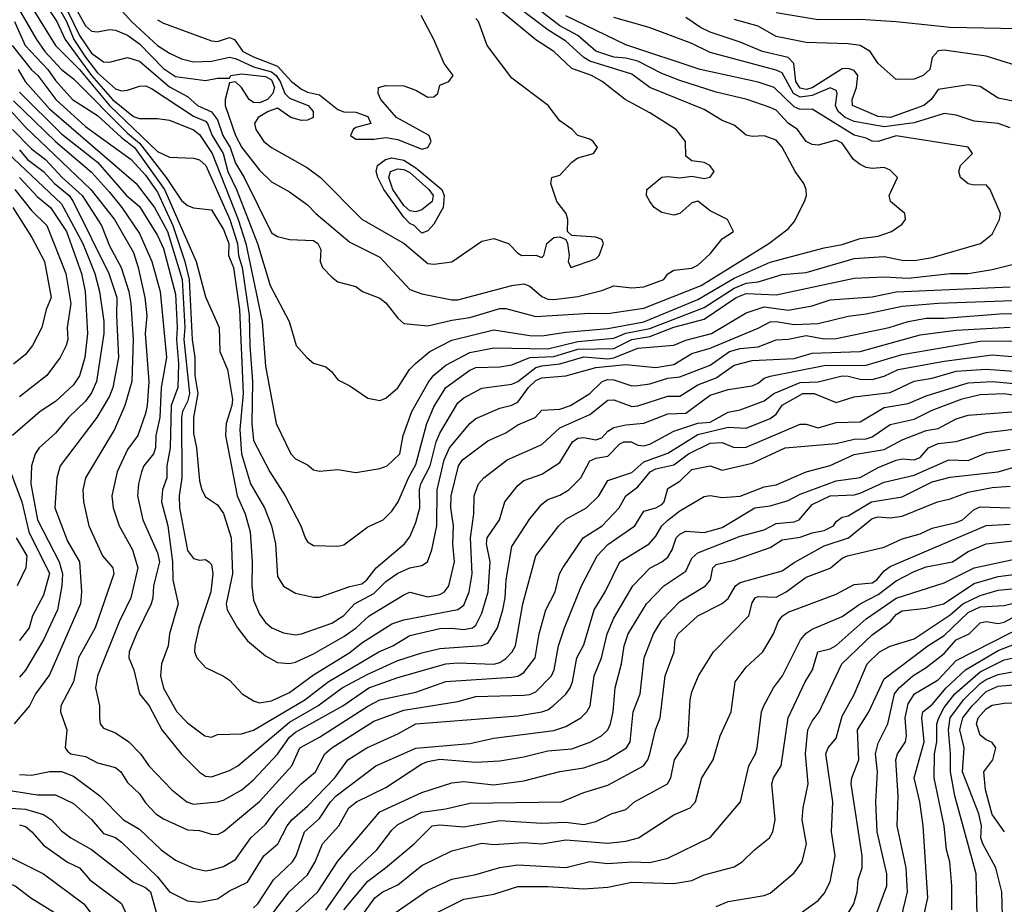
# Model space of a CAD drawing. Header units: metres. Extents: x -51132 to -49532, y -231222 to -229437.
# Tile 475 of 656: x -49886 to -49804, y -230591 to -230517. Entities that reach past the tile are written whole.
import ezdxf

# ---------------------------------------------------------------- set-up
doc = ezdxf.new("R2010")
doc.units = ezdxf.units.M
for name, color, linetype in [('CONTOUR_HALF', 8, 'Continuous'), ('CONTOUR_INDEX', 1, 'Continuous'), ('CONTOUR_INTER', 3, 'Continuous')]:
    doc.layers.add(name, color=color, linetype=linetype)

msp = doc.modelspace()

# ---------------------------------------------------------------- linework, layer by layer
at = {"layer": 'CONTOUR_HALF'}
for points, elevation in [([(-49887.542, -230513.759), (-49884.654, -230518.759), (-49883.957, -230519.759), (-49882.574, -230521.259), (-49881.58, -230522.051), (-49877.08, -230526.555), (-49876.08, -230527.412), (-49873.864, -230530.259), (-49872.58, -230532.184), (-49872.08, -230532.591), (-49871.58, -230532.782), (-49870.08, -230532.943), (-49869.08, -230534.59), (-49868.636, -230535.759), (-49868.664, -230536.759), (-49868.243, -230537.759), (-49867.763, -230541.259), (-49867.462, -230548.259), (-49867.727, -230551.259), (-49867.589, -230553.259), (-49866.835, -230555.759), (-49865.669, -230557.759), (-49865.079, -230559.259), (-49864.768, -230560.759), (-49864.58, -230563.477), (-49864.08, -230564.304), (-49863.08, -230564.87), (-49861.58, -230565.206), (-49861.08, -230565.209), (-49858.58, -230564.315), (-49857.58, -230564.098), (-49857.156, -230563.759), (-49856.369, -230562.759), (-49854.008, -230560.759), (-49853.58, -230560.197), (-49853.08, -230558.995), (-49852.747, -230557.759), (-49852.761, -230556.259), (-49852.654, -230555.759), (-49851.878, -230554.259), (-49851.377, -230552.259), (-49851.08, -230551.557), (-49849.58, -230549.027), (-49849.08, -230548.622), (-49847.58, -230547.816), (-49845.08, -230547.474), (-49844.58, -230547.251), (-49843.08, -230546.086), (-49842.58, -230545.955), (-49841.08, -230545.768), (-49839.08, -230545.207), (-49837.08, -230545.361), (-49836.58, -230545.274), (-49834.58, -230544.481), (-49831.58, -230544.227), (-49830.58, -230543.816), (-49828.466, -230543.259), (-49825.58, -230541.536), (-49824.08, -230541.027), (-49822.08, -230541.312), (-49820.08, -230540.949), (-49818.58, -230540.435), (-49815.08, -230540.206), (-49813.08, -230539.784), (-49803.58, -230539.37)], 65.5), ([(-49882.593, -230515.259), (-49881.08, -230518.437), (-49880.08, -230519.911), (-49879.08, -230520.627), (-49878.58, -230520.643), (-49877.08, -230520.254), (-49876.08, -230520.567), (-49873.58, -230522.717), (-49872.08, -230523.527), (-49871.243, -230524.259), (-49870.08, -230524.792), (-49869.58, -230525.449), (-49869.147, -230526.759), (-49868.534, -230527.759), (-49868.08, -230529.056), (-49867.353, -230530.259), (-49865.08, -230534.863), (-49864.58, -230535.18), (-49863.58, -230535.419), (-49861.58, -230535.5), (-49861.22, -230535.759), (-49860.97, -230536.259), (-49861.026, -230537.259), (-49860.838, -230537.759), (-49860.08, -230538.557), (-49859.58, -230538.952), (-49858.08, -230539.348), (-49857.513, -230539.759), (-49856.08, -230540.301), (-49855.58, -230540.704), (-49854.58, -230541.976), (-49854.08, -230542.419), (-49852.08, -230542.626), (-49850.08, -230542.135), (-49848.58, -230541.913), (-49846.08, -230541.167), (-49845.58, -230541.182), (-49843.08, -230541.837), (-49838.58, -230541.564), (-49837.08, -230541.581), (-49834.08, -230541.135), (-49829.321, -230539.259), (-49823.669, -230535.759), (-49822.08, -230534.547), (-49821.58, -230533.956), (-49820.723, -230532.259), (-49820.56, -230531.759), (-49820.562, -230531.259), (-49820.756, -230530.759), (-49821.49, -230529.759), (-49822.58, -230527.735), (-49823.08, -230527.148), (-49824.08, -230526.789), (-49825.08, -230526.842), (-49825.58, -230526.731), (-49826.58, -230525.907), (-49827.58, -230525.515), (-49829.08, -230524.584), (-49833.604, -230522.759), (-49835.08, -230521.667), (-49838.58, -230520.559), (-49839.083, -230520.259), (-49840.58, -230518.9), (-49842.08, -230517.954), (-49844.58, -230516.087)], 63.5), ([(-49879.08, -230514.669), (-49876.735, -230517.259), (-49874.58, -230519.275), (-49873.58, -230519.907), (-49872.58, -230520.378), (-49871.58, -230520.638), (-49870.08, -230520.577), (-49868.58, -230520.237), (-49868.08, -230520.35), (-49866.58, -230521.04), (-49865.08, -230521.463), (-49864.708, -230521.759), (-49864.358, -230522.259), (-49863.984, -230523.259), (-49863.58, -230523.656), (-49862.04, -230524.259), (-49861.624, -230524.759), (-49861.617, -230525.259), (-49862.08, -230525.485), (-49862.58, -230525.525), (-49863.489, -230525.259), (-49864.58, -230524.496), (-49865.364, -230524.759), (-49866.206, -230525.259), (-49866.505, -230525.759), (-49866.382, -230526.259), (-49865.725, -230527.259), (-49865.08, -230527.767), (-49862.08, -230529.445), (-49861.022, -230530.259), (-49857.58, -230533.718), (-49854.049, -230535.759), (-49852.08, -230537.419), (-49851.58, -230537.465), (-49850.08, -230537.28), (-49847.58, -230535.558), (-49846.58, -230535.327), (-49845.352, -230535.759), (-49844.58, -230536.57), (-49844.235, -230536.759), (-49843.08, -230536.721), (-49842.58, -230536.923), (-49842.425, -230536.759), (-49842.175, -230535.759), (-49841.58, -230535.259), (-49841.08, -230535.188), (-49840.58, -230535.436), (-49840.459, -230535.759), (-49840.305, -230536.759), (-49840.4, -230537.259), (-49840.17, -230537.759), (-49838.08, -230537.027), (-49837.813, -230536.759), (-49837.435, -230535.759), (-49837.58, -230535.409), (-49838.08, -230535.228), (-49840.08, -230535.089), (-49840.435, -230534.759), (-49840.422, -230533.759), (-49840.547, -230533.259), (-49841.34, -230532.259), (-49841.829, -230530.759), (-49841.739, -230530.259), (-49841.08, -230530.054), (-49840.08, -230528.98), (-49839.58, -230528.62), (-49838.267, -230528.259), (-49837.957, -230527.759), (-49838.295, -230527.259), (-49838.58, -230527.069), (-49839.58, -230526.757), (-49840.052, -230526.259), (-49841.08, -230525.538), (-49842.052, -230524.259), (-49845.08, -230521.986), (-49847.137, -230519.259), (-49847.859, -230517.259), (-49848.08, -230517.017)], 62.5), ([(-49883.95, -230515.759), (-49882.966, -230517.259), (-49882.278, -230518.759), (-49880.074, -230521.759), (-49878.331, -230523.759), (-49876.58, -230525.171), (-49876.08, -230525.352), (-49874.58, -230525.337), (-49873.58, -230525.475), (-49871.58, -230526.291), (-49871.08, -230526.668), (-49870.024, -230528.259), (-49867.854, -230533.759), (-49867.222, -230535.759), (-49865.867, -230542.259), (-49865.58, -230545.984), (-49864.7, -230550.759), (-49863.483, -230553.259), (-49863.08, -230553.685), (-49862.08, -230554.191), (-49861.58, -230554.594), (-49861.08, -230554.706), (-49859.58, -230554.563), (-49858.08, -230554.824), (-49856.08, -230554.503), (-49855.456, -230554.259), (-49854.392, -230553.259), (-49854.121, -230551.759), (-49853.398, -230549.759), (-49852.002, -230547.259), (-49851.58, -230546.725), (-49850.58, -230545.89), (-49848.58, -230544.82), (-49846.58, -230544.446), (-49842.08, -230544.534), (-49839.58, -230543.913), (-49836.58, -230543.653), (-49835.58, -230543.211), (-49833.58, -230542.826), (-49829.08, -230541.092), (-49826.58, -230539.468), (-49825.58, -230539.066), (-49824.58, -230538.952), (-49822.58, -230538.347), (-49820.58, -230538.172), (-49816.58, -230536.995), (-49814.08, -230536.838), (-49812.58, -230537.133), (-49811.58, -230537.179), (-49810.08, -230536.935), (-49806.062, -230535.759), (-49805.08, -230534.967), (-49804.48, -230533.759), (-49804.395, -230533.259), (-49805.261, -230531.259), (-49805.58, -230530.872), (-49806.58, -230530.899), (-49807.08, -230530.773), (-49807.733, -230530.259), (-49807.851, -230529.759), (-49807.73, -230529.259), (-49806.727, -230528.259), (-49807.08, -230527.729), (-49813.08, -230526.794), (-49814.58, -230527.265), (-49815.08, -230527.247), (-49815.58, -230526.988), (-49816.58, -230526.737), (-49820.08, -230524.556), (-49821.08, -230524.589), (-49821.58, -230524.363), (-49823.225, -230522.759), (-49824.58, -230522.319), (-49829.413, -230521.259), (-49835.58, -230519.205), (-49840.58, -230516.782)], 64.5), ([(-49803.08, -230523.95), (-49804.58, -230523.656), (-49806.08, -230522.687), (-49807.08, -230522.548), (-49809.58, -230522.933), (-49810.162, -230523.759), (-49810.779, -230524.259), (-49813.549, -230525.259), (-49814.58, -230525.177), (-49816.718, -230524.259), (-49816.743, -230523.759), (-49816.371, -230522.759), (-49816.283, -230521.759), (-49816.58, -230521.351), (-49817.08, -230521.174), (-49817.58, -230521.222), (-49820.08, -230522.787), (-49820.58, -230522.922), (-49821.08, -230522.812), (-49821.423, -230522.259), (-49821.604, -230520.759), (-49822.08, -230520.267), (-49824.212, -230519.759), (-49826.08, -230518.982), (-49828.58, -230518.143), (-49829.367, -230517.759), (-49830.58, -230516.926)], 65.5), ([(-49801.58, -230517.899), (-49808.58, -230517.78), (-49813.08, -230517.283), (-49816.08, -230517.104), (-49819.58, -230517.142), (-49823.08, -230516.532)], 66.5), ([(-49886.681, -230519.259), (-49885.08, -230521.298), (-49884.551, -230521.759), (-49883.054, -230523.759), (-49880.58, -230526.004), (-49876.763, -230528.759), (-49875.58, -230530.065), (-49874.58, -230531.482), (-49873.31, -230534.259), (-49872.299, -230537.259), (-49871.943, -230538.759), (-49871.696, -230543.759), (-49871.473, -230545.259), (-49871.471, -230546.759), (-49871.23, -230548.259), (-49871.581, -230550.259), (-49871.58, -230551.57), (-49871.345, -230552.759), (-49871.08, -230555.524), (-49870.881, -230556.259), (-49870.58, -230556.84), (-49869.58, -230557.51), (-49869.08, -230558.246), (-49868.447, -230560.259), (-49868.346, -230563.259), (-49868.87, -230565.759), (-49868.794, -230566.259), (-49867.927, -230567.759), (-49867.08, -230568.84), (-49865.58, -230570.096), (-49864.58, -230570.638), (-49863.58, -230570.725), (-49863.08, -230570.631), (-49861.58, -230569.923), (-49859.08, -230568.482), (-49858.045, -230567.759), (-49856.963, -230566.759), (-49854.08, -230565.008), (-49853.58, -230564.803), (-49852.08, -230565.177), (-49851.08, -230564.975), (-49850.698, -230564.759), (-49850.338, -230564.259), (-49849.864, -230562.259), (-49850.002, -230560.759), (-49849.928, -230559.259), (-49850.165, -230557.759), (-49850.127, -230556.759), (-49849.534, -230554.259), (-49849.191, -230553.759), (-49847.08, -230552.183), (-49845.58, -230551.525), (-49844.58, -230550.847), (-49843.149, -230550.259), (-49842.58, -230549.639), (-49841.08, -230549.556), (-49840.206, -230549.259), (-49838.579, -230548.259), (-49837.553, -230547.259), (-49837.08, -230547.089), (-49836.58, -230547.101), (-49835.08, -230547.616), (-49834.58, -230547.593), (-49833.58, -230547.438), (-49832.08, -230546.984), (-49831.08, -230546.865), (-49828.58, -230545.878), (-49826.966, -230544.759), (-49826.08, -230544.512), (-49824.58, -230544.348), (-49823.08, -230543.767), (-49822.08, -230543.732), (-49820.58, -230543.426), (-49819.08, -230543.698), (-49818.08, -230543.673), (-49813.663, -230542.759), (-49812.08, -230542.247), (-49810.58, -230541.965), (-49809.08, -230541.987), (-49804.08, -230541.589), (-49802.08, -230541.614)], 66.5), ([(-49886.08, -230523.142), (-49882.58, -230526.614), (-49879.58, -230528.994), (-49877.152, -230531.759), (-49876.08, -230532.682), (-49874.58, -230535.096), (-49874.08, -230536.179), (-49873.08, -230539.973), (-49872.938, -230542.759), (-49873.012, -230543.759), (-49872.84, -230545.759), (-49872.895, -230547.759), (-49873.433, -230549.259), (-49873.527, -230552.759), (-49873.796, -230554.259), (-49873.812, -230555.259), (-49874.154, -230556.259), (-49874.235, -230557.259), (-49873.718, -230559.259), (-49873.331, -230562.259), (-49873.304, -230563.759), (-49872.862, -230565.759), (-49873.57, -230568.259), (-49873.707, -230569.259), (-49874.243, -230570.759), (-49874.331, -230571.759), (-49874.08, -230572.78), (-49872.975, -230574.759), (-49872.08, -230575.662), (-49870.636, -230576.759), (-49870.08, -230576.873), (-49869.58, -230576.638), (-49867.58, -230576.58), (-49866.58, -230576.274), (-49862.307, -230573.759), (-49860.368, -230572.259), (-49856.146, -230569.759), (-49854.997, -230569.259), (-49853.58, -230568.391), (-49851.08, -230567.832), (-49850.08, -230567.79), (-49849.08, -230567.911), (-49848.343, -230567.759), (-49848.08, -230567.528), (-49847.58, -230566.546), (-49847.061, -230564.759), (-49846.889, -230562.259), (-49847.177, -230560.759), (-49847.136, -230560.259), (-49846.117, -230558.759), (-49845.657, -230557.259), (-49844.58, -230555.914), (-49844.08, -230555.5), (-49842.58, -230554.961), (-49841.08, -230553.994), (-49840.017, -230552.259), (-49839.58, -230551.963), (-49839.08, -230551.92), (-49838.08, -230552.104), (-49837.58, -230551.937), (-49837.08, -230551.389), (-49836.58, -230551.074), (-49835.58, -230550.851), (-49834.08, -230550.72), (-49832.08, -230549.948), (-49830.58, -230549.874), (-49828.58, -230548.399), (-49827.08, -230547.92), (-49825.08, -230547.619), (-49824.58, -230547.388), (-49824.08, -230546.96), (-49823.58, -230546.813), (-49819.08, -230545.921), (-49815.58, -230545.897), (-49812.58, -230544.99), (-49806.08, -230543.897), (-49800.08, -230543.875)], 67.5), ([(-49887.08, -230524.398), (-49885.58, -230526.08), (-49880.138, -230531.259), (-49878.175, -230533.759), (-49876.58, -230536.494), (-49876.182, -230537.759), (-49875.65, -230540.259), (-49875.468, -230541.759), (-49875.596, -230543.259), (-49875.316, -230547.259), (-49875.431, -230549.259), (-49875.58, -230549.905), (-49876.214, -230551.759), (-49877.08, -230552.909), (-49877.952, -230554.759), (-49878.388, -230556.759), (-49878.263, -230557.759), (-49877.769, -230559.259), (-49876.67, -230561.259), (-49876.208, -230562.759), (-49876.802, -230565.259), (-49877.769, -230567.259), (-49879.583, -230571.759), (-49879.734, -230572.759), (-49879.424, -230574.259), (-49879.417, -230575.259), (-49879.347, -230575.759), (-49879.08, -230576.126), (-49878.08, -230576.517), (-49876.964, -230577.259), (-49875.995, -230578.259), (-49875.307, -230579.259), (-49873.391, -230581.259), (-49872.139, -230582.259), (-49871.58, -230582.436), (-49869.58, -230582.267), (-49869.08, -230582.114), (-49867.569, -230581.259), (-49866.58, -230580.431), (-49864.58, -230578.27), (-49863.58, -230576.871), (-49863.08, -230576.454), (-49859.145, -230574.259), (-49856.976, -230572.759), (-49854.58, -230571.903), (-49850.58, -230570.749), (-49849.58, -230570.668), (-49846.58, -230570.785), (-49846.08, -230570.644), (-49845.58, -230570.323), (-49845.053, -230569.759), (-49844.786, -230569.259), (-49844.159, -230565.759), (-49843.075, -230561.759), (-49841.167, -230559.259), (-49840.58, -230558.711), (-49838.854, -230557.759), (-49837.837, -230556.759), (-49837.08, -230555.499), (-49835.08, -230554.835), (-49834.08, -230553.927), (-49832.08, -230553.224), (-49829.58, -230551.672), (-49827.08, -230551.047), (-49825.58, -230551.138), (-49823.58, -230550.328), (-49823.08, -230549.959), (-49822.58, -230549.209), (-49820.839, -230548.259), (-49819.91, -230548.259), (-49818.08, -230549.006), (-49816.58, -230548.53), (-49813.58, -230548.165), (-49811.58, -230547.221), (-49810.08, -230546.983), (-49808.08, -230546.374), (-49805.58, -230546.222), (-49802.08, -230546.483)], 68.5), ([(-49886.08, -230527.944), (-49885.403, -230528.759), (-49884.087, -230529.759), (-49883.155, -230530.759), (-49881.95, -230531.759), (-49881.61, -230532.259), (-49878.647, -230538.259), (-49877.956, -230540.259), (-49878.009, -230541.759), (-49877.841, -230545.259), (-49878.296, -230547.759), (-49878.58, -230548.477), (-49879.635, -230550.259), (-49882.682, -230554.259), (-49882.97, -230555.259), (-49883.124, -230557.759), (-49882.08, -230560.539), (-49881.074, -230562.259), (-49880.912, -230564.759), (-49880.986, -230565.759), (-49883.58, -230571.68), (-49884.746, -230573.259), (-49885.251, -230574.259), (-49886.512, -230575.759)], 69.5), ([(-49855.611, -230528.759), (-49855.08, -230528.635), (-49854.08, -230528.816), (-49853.08, -230529.465), (-49850.901, -230531.259), (-49850.708, -230531.759), (-49850.793, -230532.759), (-49851.58, -230534.15), (-49852.08, -230534.704), (-49852.58, -230534.903), (-49853.22, -230534.259), (-49853.58, -230534.078), (-49854.08, -230533.566), (-49855.733, -230531.259), (-49856.246, -230530.259), (-49856.369, -230529.759), (-49856.261, -230529.259), (-49855.611, -230528.759)], 62.5), ([(-49886.08, -230530.264), (-49884.58, -230531.878), (-49883.484, -230532.759), (-49882.162, -230534.759), (-49880.902, -230538.259), (-49880.606, -230539.759), (-49880.408, -230543.259), (-49880.62, -230545.259), (-49881.08, -230546.783), (-49881.58, -230547.528), (-49883.08, -230548.909), (-49884.357, -230549.759), (-49886.645, -230551.759)], 70.5), ([(-49886.637, -230532.759), (-49885.032, -230535.259), (-49883.997, -230537.259), (-49883.436, -230540.259), (-49883.84, -230541.259), (-49884.22, -230542.759), (-49884.976, -230544.259), (-49885.58, -230544.987), (-49886.58, -230545.805)], 71.5), ([(-49886.08, -230579.964), (-49885.08, -230580.042), (-49883.58, -230579.739), (-49882.58, -230579.724), (-49881.58, -230580.103), (-49879.372, -230581.759), (-49877.404, -230583.759), (-49876.08, -230584.518), (-49874.271, -230586.259), (-49873.08, -230587.111), (-49871.58, -230587.789), (-49870.58, -230588.002), (-49870.08, -230587.925), (-49869.08, -230587.635), (-49868.08, -230587.043), (-49866.822, -230585.259), (-49865.58, -230584.131), (-49864.58, -230582.77), (-49862.613, -230580.759), (-49861.436, -230579.759), (-49860.663, -230578.259), (-49860.08, -230577.755), (-49856.58, -230575.541), (-49854.08, -230574.623), (-49849.58, -230573.894), (-49848.08, -230573.484), (-49844.08, -230573.372), (-49843.58, -230573.319), (-49843.08, -230573.095), (-49841.772, -230571.759), (-49841.56, -230571.259), (-49841.187, -230569.259), (-49840.684, -230567.759), (-49839.275, -230564.259), (-49837.973, -230561.759), (-49837.08, -230560.835), (-49834.848, -230559.259), (-49834.08, -230558.041), (-49833.08, -230557.781), (-49832.58, -230557.485), (-49832.387, -230557.259), (-49832.08, -230556.171), (-49831.08, -230555.548), (-49830.08, -230554.589), (-49828.58, -230554.284), (-49827.58, -230554.645), (-49825.08, -230554.048), (-49822.323, -230552.759), (-49818.08, -230552.401), (-49816.58, -230552.063), (-49815.58, -230552.033), (-49815.08, -230551.865), (-49813.58, -230550.832), (-49811.58, -230550.377), (-49810.08, -230549.645), (-49807.58, -230548.705), (-49806.08, -230548.319), (-49804.08, -230548.259), (-49800.58, -230548.805)], 69.5), ([(-49866.58, -230591.08), (-49866.225, -230590.759), (-49864.932, -230588.759), (-49863.328, -230587.259), (-49863.032, -230586.759), (-49862.334, -230584.759), (-49861.08, -230583.649), (-49860.179, -230582.259), (-49859.709, -230581.759), (-49856.417, -230579.259), (-49853.08, -230577.778), (-49848.58, -230577.398), (-49846.58, -230576.965), (-49841.58, -230576.31), (-49840.58, -230575.987), (-49839.346, -230575.259), (-49838.827, -230574.759), (-49838.55, -230574.259), (-49838.219, -230571.759), (-49837.626, -230570.259), (-49837.146, -230568.259), (-49836.58, -230566.96), (-49835.016, -230564.259), (-49833.58, -230562.781), (-49832.58, -230562.272), (-49832.08, -230561.869), (-49831.733, -230561.259), (-49831.41, -230560.259), (-49831.08, -230559.957), (-49830.58, -230559.705), (-49829.08, -230559.832), (-49827.58, -230559.405), (-49824.837, -230557.759), (-49823.58, -230557.598), (-49822.08, -230557.153), (-49821.08, -230556.63), (-49818.08, -230555.517), (-49816.08, -230555.256), (-49814.58, -230554.407), (-49813.08, -230553.798), (-49812.58, -230553.691), (-49811.58, -230553.759), (-49811.08, -230553.574), (-49810.384, -230552.759), (-49809.58, -230552.405), (-49808.08, -230552.257), (-49805.58, -230551.496), (-49802.58, -230551.129)], 70.5), ([(-49863.08, -230591.47), (-49861.243, -230589.759), (-49859.58, -230587.205), (-49856.08, -230583.079), (-49852.58, -230581.483), (-49850.08, -230580.678), (-49849.08, -230580.549), (-49846.58, -230580.833), (-49844.08, -230580.506), (-49841.08, -230579.727), (-49839.08, -230579.427), (-49837.165, -230578.759), (-49835.531, -230577.759), (-49835.226, -230577.259), (-49834.986, -230574.759), (-49834.394, -230573.259), (-49834.072, -230570.259), (-49833.284, -230568.259), (-49832.58, -230567.115), (-49831.08, -230565.564), (-49828.958, -230564.259), (-49828.548, -230563.759), (-49828.339, -230562.759), (-49828.08, -230562.497), (-49826.58, -230562.138), (-49823.58, -230561.074), (-49822.58, -230560.445), (-49821.08, -230560.219), (-49820.08, -230559.844), (-49819.08, -230559.653), (-49818.298, -230559.259), (-49818.08, -230558.912), (-49817.58, -230558.542), (-49817.08, -230558.426), (-49815.143, -230557.259), (-49812.58, -230556.85), (-49810.08, -230555.601), (-49808.58, -230555.219), (-49804.58, -230554.767), (-49801.199, -230553.759)], 71.5), ([(-49886.81, -230554.759), (-49885.869, -230557.259), (-49885.299, -230559.759), (-49883.58, -230563.229), (-49884.08, -230565.033), (-49884.99, -230566.759), (-49885.277, -230567.759), (-49886.08, -230568.806)], 70.5), ([(-49859.08, -230591.246), (-49857.08, -230588.848), (-49855.593, -230587.759), (-49853.224, -230585.759), (-49851.714, -230584.259), (-49851.08, -230584.173), (-49849.08, -230584.33), (-49846.08, -230583.809), (-49842.58, -230584.026), (-49840.58, -230583.949), (-49839.08, -230584.155), (-49838.08, -230583.901), (-49836.807, -230583.259), (-49835.58, -230582.895), (-49834.855, -230582.259), (-49832.116, -230580.759), (-49831.836, -230580.259), (-49831.525, -230578.759), (-49830.58, -230577.334), (-49830.395, -230576.759), (-49830.223, -230573.759), (-49830.08, -230573.079), (-49829.548, -230571.759), (-49828.28, -230569.759), (-49825.351, -230566.759), (-49825.08, -230565.67), (-49824.827, -230565.259), (-49824.58, -230565.166), (-49823.08, -230565.204), (-49822.24, -230564.759), (-49820.58, -230563.55), (-49818.58, -230562.787), (-49817.58, -230561.965), (-49817.127, -230561.759), (-49814.08, -230561.055), (-49812.58, -230560.352), (-49811.08, -230559.935), (-49810.08, -230559.467), (-49808.08, -230558.983), (-49807.544, -230558.759), (-49806.58, -230557.914), (-49806.08, -230557.693), (-49803.58, -230557.775)], 72.5), ([(-49855.16, -230591.759), (-49852.08, -230589.605), (-49850.08, -230588.683), (-49848.08, -230588.31), (-49846.08, -230587.723), (-49844.58, -230587.502), (-49840.58, -230587.727), (-49838.58, -230587.228), (-49837.08, -230587.398), (-49835.08, -230587.254), (-49833.58, -230587.315), (-49832.08, -230586.943), (-49828.58, -230585.219), (-49826.028, -230582.259), (-49825.358, -230579.259), (-49824.79, -230578.259), (-49824.658, -230577.759), (-49824.283, -230574.759), (-49824.092, -230574.259), (-49823.282, -230572.759), (-49822.541, -230571.759), (-49821.05, -230568.759), (-49820.58, -230568.213), (-49820.08, -230567.866), (-49817.58, -230566.822), (-49816.091, -230565.759), (-49814.58, -230564.976), (-49813.08, -230563.856), (-49811.58, -230563.063), (-49810.58, -230562.684), (-49808.379, -230562.259), (-49807.08, -230561.392), (-49805.58, -230560.762), (-49803.08, -230560.495)], 73.5), ([(-49828.08, -230590.958), (-49827.08, -230590.546), (-49824.08, -230590.063), (-49823.58, -230589.862), (-49821.58, -230588.156), (-49820.899, -230587.259), (-49820.537, -230585.759), (-49820.91, -230583.759), (-49820.833, -230582.759), (-49820.401, -230580.759), (-49820.628, -230578.259), (-49820.423, -230576.259), (-49820.08, -230575.529), (-49819.501, -230574.759), (-49817.605, -230570.759), (-49815.08, -230568.345), (-49813.58, -230567.268), (-49813.08, -230566.651), (-49812.58, -230566.34), (-49810.58, -230566.132), (-49809.147, -230565.759), (-49806.58, -230564.068), (-49804.58, -230563.5), (-49803.08, -230563.296)], 74.5), ([(-49817.229, -230591.759), (-49816.602, -230590.759), (-49816.333, -230589.759), (-49816.231, -230588.759), (-49815.921, -230587.759), (-49815.908, -230586.759), (-49816.829, -230580.759), (-49816.766, -230580.259), (-49816.186, -230578.759), (-49816.291, -230576.259), (-49815.348, -230574.759), (-49814.08, -230572.013), (-49810.45, -230569.259), (-49809.08, -230568.41), (-49807.08, -230566.487), (-49806.08, -230566.01), (-49804.08, -230565.9), (-49803.08, -230565.652)], 75.5), ([(-49812.869, -230592.759), (-49812.127, -230589.759), (-49812.255, -230587.759), (-49812.993, -230584.259), (-49812.901, -230581.759), (-49813.122, -230578.759), (-49812.96, -230578.259), (-49812.309, -230577.259), (-49812.226, -230576.759), (-49812.333, -230575.259), (-49812.08, -230574.093), (-49811.563, -230573.259), (-49809.58, -230572.093), (-49808.08, -230570.475), (-49802.08, -230567.423)], 76.5), ([(-49808.453, -230591.259), (-49808.454, -230589.259), (-49808.624, -230587.259), (-49808.878, -230586.259), (-49809.092, -230584.259), (-49809.924, -230580.259), (-49809.885, -230578.259), (-49809.696, -230577.259), (-49809.685, -230575.759), (-49809.539, -230575.259), (-49809.08, -230574.403), (-49808.201, -230573.259), (-49806.08, -230571.429), (-49804.08, -230570.426), (-49803.08, -230570.193)], 77.5), ([(-49804.22, -230591.759), (-49804.282, -230589.759), (-49804.787, -230587.759), (-49805.875, -230585.759), (-49806.019, -230585.259), (-49805.981, -230584.259), (-49806.204, -230583.259), (-49807.557, -230579.759), (-49807.427, -230577.759), (-49807.784, -230576.259), (-49807.521, -230575.259), (-49806.748, -230574.259), (-49805.58, -230573.078), (-49804.58, -230572.628), (-49801.08, -230572.303)], 78.5), ([(-49887.58, -230582.722), (-49885.58, -230582.866), (-49884.08, -230583.313), (-49883.396, -230583.759), (-49882.58, -230584.673), (-49881.785, -230585.259), (-49880.08, -230586.211), (-49876.58, -230588.933), (-49875.58, -230589.386), (-49875.171, -230589.759), (-49874.612, -230591.759)], 70.5), ([(-49887.08, -230586.742), (-49884.071, -230588.259), (-49880.711, -230590.759), (-49879.582, -230592.259)], 71.5)]:
    msp.add_lwpolyline(points, dxfattribs=dict(at, elevation=elevation))
at = {"layer": 'CONTOUR_INDEX'}
for points, elevation in [([(-49884.927, -230516.259), (-49883.08, -230519.253), (-49881.08, -230521.262), (-49878.583, -230524.259), (-49874.58, -230528.107), (-49873.58, -230528.562), (-49871.58, -230528.651), (-49871.08, -230528.79), (-49870.549, -230529.259), (-49868.55, -230533.759), (-49867.921, -230535.759), (-49867.833, -230536.759), (-49867.529, -230537.759), (-49866.937, -230541.759), (-49866.899, -230544.259), (-49866.668, -230547.259), (-49866.734, -230550.759), (-49866.58, -230552.169), (-49865.225, -230554.759), (-49863.957, -230556.759), (-49862.652, -230559.259), (-49862.298, -230560.259), (-49862.08, -230560.599), (-49861.58, -230560.9), (-49859.58, -230560.951), (-49859.08, -230560.84), (-49857.08, -230559.36), (-49855.796, -230558.759), (-49855.08, -230558.048), (-49854.552, -230557.259), (-49853.695, -230555.259), (-49853.08, -230554.159), (-49852.164, -230550.759), (-49851.58, -230549.345), (-49850.566, -230547.759), (-49848.58, -230546.293), (-49848.08, -230546.096), (-49846.08, -230546.031), (-49845.08, -230545.868), (-49843.58, -230545.258), (-49841.58, -230545.158), (-49839.58, -230544.553), (-49836.58, -230544.492), (-49835.08, -230543.74), (-49833.58, -230543.509), (-49831.58, -230542.731), (-49829.08, -230542.051), (-49826.392, -230540.259), (-49825.58, -230539.914), (-49823.08, -230540.017), (-49816.58, -230538.629), (-49814.08, -230538.544), (-49812.08, -230538.64), (-49808.58, -230538.249), (-49807.08, -230538.246), (-49805.08, -230537.924), (-49803.08, -230537.42)], 65), ([(-49803.58, -230526.119), (-49804.58, -230525.769), (-49806.58, -230525.58), (-49808.08, -230525.075), (-49809.08, -230524.925), (-49811.58, -230525.706), (-49814.08, -230526.042), (-49816.58, -230525.606), (-49817.314, -230525.259), (-49817.905, -230524.759), (-49818.119, -230524.259), (-49817.998, -230523.259), (-49818.08, -230523.012), (-49818.58, -230522.783), (-49820.08, -230523.418), (-49821.08, -230523.58), (-49821.618, -230523.259), (-49822.58, -230521.545), (-49823.08, -230521.317), (-49828.58, -230519.839), (-49830.08, -230519.107), (-49833.652, -230517.759), (-49836.58, -230516.934)], 65), ([(-49887.08, -230528.202), (-49882.58, -230532.456), (-49880.804, -230535.759), (-49879.799, -230538.259), (-49879.42, -230539.759), (-49879.06, -230542.259), (-49879.042, -230543.259), (-49879.65, -230547.259), (-49880.08, -230548.202), (-49880.58, -230548.882), (-49882.001, -230550.259), (-49883.08, -230551.556), (-49884.422, -230552.759), (-49884.764, -230553.259), (-49885.06, -230554.259), (-49885.121, -230555.759), (-49884.575, -230558.759), (-49882.776, -230562.259), (-49882.491, -230563.259), (-49882.536, -230564.259), (-49882.92, -230566.259), (-49884.076, -230568.759), (-49885.58, -230571.28), (-49886.08, -230571.882)], 70), ([(-49887.58, -230581.205), (-49884.58, -230581.661), (-49883.08, -230581.667), (-49881.58, -230582.398), (-49880.08, -230583.734), (-49879.08, -230584.891), (-49878.08, -230585.228), (-49877.58, -230585.602), (-49874.58, -230588.487), (-49873.58, -230589.76), (-49872.08, -230590.504), (-49871.08, -230590.623), (-49869.58, -230590.342), (-49868.58, -230589.664), (-49867.08, -230588.938), (-49865.73, -230586.759), (-49864.552, -230585.759), (-49863.786, -230584.259), (-49863.403, -230583.759), (-49862.08, -230582.606), (-49859.827, -230580.259), (-49858.737, -230578.759), (-49857.15, -230577.759), (-49854.58, -230576.58), (-49853.08, -230575.746), (-49844.58, -230575.09), (-49842.58, -230574.757), (-49842.08, -230574.597), (-49841.64, -230574.259), (-49840.58, -230573.28), (-49840.226, -230572.759), (-49840.018, -230572.259), (-49839.657, -230570.259), (-49839.08, -230569.18), (-49838.221, -230566.259), (-49837.315, -230564.759), (-49836.098, -230562.259), (-49833.658, -230560.759), (-49833.08, -230560.127), (-49832.598, -230559.259), (-49832.08, -230558.803), (-49831.08, -230558.022), (-49829.08, -230556.821), (-49828.58, -230556.729), (-49827.58, -230556.916), (-49826.08, -230556.792), (-49824.08, -230556.013), (-49823.08, -230555.855), (-49820.58, -230554.774), (-49818.58, -230554.24), (-49816.58, -230553.327), (-49814.08, -230552.913), (-49812.58, -230552.119), (-49810.58, -230551.317), (-49809.58, -230551.17), (-49808.08, -230550.367), (-49807.08, -230550.044), (-49803.08, -230549.733)], 70), ([(-49821.58, -230591.92), (-49819.58, -230590.475), (-49819.08, -230589.889), (-49818.58, -230588.906), (-49818.15, -230586.759), (-49818.472, -230584.759), (-49818.354, -230582.259), (-49818.944, -230578.259), (-49818.73, -230577.759), (-49818.08, -230576.965), (-49817.58, -230575.119), (-49816.58, -230573.321), (-49815.49, -230570.759), (-49814.469, -230569.759), (-49813.58, -230569.301), (-49811.58, -230568.686), (-49808.58, -230566.682), (-49807.535, -230565.759), (-49806.08, -230565.059), (-49804.58, -230564.628), (-49802.58, -230564.43)], 75)]:
    msp.add_lwpolyline(points, dxfattribs=dict(at, elevation=elevation))
at = {"layer": 'CONTOUR_INTER'}
for points, elevation in [([(-49883.273, -230515.259), (-49882.165, -230517.259), (-49881.537, -230518.759), (-49880.58, -230520.231), (-49879.58, -230521.536), (-49878.08, -230522.879), (-49877.58, -230523.043), (-49877.08, -230522.994), (-49876.08, -230522.642), (-49875.58, -230522.636), (-49875.08, -230522.848), (-49871.58, -230525.149), (-49870.58, -230525.562), (-49870.416, -230525.759), (-49870.027, -230526.759), (-49869.118, -230528.259), (-49868.722, -230529.759), (-49867.995, -230531.259), (-49866.256, -230535.759), (-49865.201, -230539.259), (-49863.612, -230542.259), (-49863.039, -230544.259), (-49862.151, -230545.259), (-49861.58, -230545.715), (-49860.58, -230546.029), (-49860.08, -230546.43), (-49859.58, -230547.119), (-49858.58, -230547.602), (-49857.08, -230548.643), (-49856.08, -230548.83), (-49855.58, -230548.649), (-49854.58, -230547.776), (-49853.606, -230546.259), (-49853.112, -230545.759), (-49851.903, -230544.759), (-49850.08, -230543.815), (-49846.58, -230542.952), (-49843.58, -230543.416), (-49842.58, -230543.442), (-49840.58, -230543.14), (-49837.08, -230542.848), (-49834.08, -230542.267), (-49829.58, -230540.421), (-49826.58, -230538.63), (-49823.58, -230537.3), (-49819.08, -230536.123), (-49817.58, -230535.849), (-49816.08, -230535.34), (-49814.58, -230535.138), (-49813.466, -230534.759), (-49812.58, -230534.159), (-49812.306, -230533.759), (-49812.366, -230533.259), (-49813.542, -230532.259), (-49813.657, -230531.759), (-49812.976, -230530.259), (-49813.58, -230529.659), (-49814.08, -230529.431), (-49815.08, -230529.51), (-49815.58, -230529.428), (-49816.08, -230529.176), (-49816.643, -230528.759), (-49817.58, -230527.413), (-49818.08, -230527.139), (-49819.58, -230527.574), (-49820.08, -230527.503), (-49820.577, -230527.259), (-49821.296, -230526.259), (-49822.08, -230525.733), (-49823.08, -230524.656), (-49823.58, -230524.438), (-49825.484, -230523.759), (-49828.08, -230523.164), (-49831.08, -230522.188), (-49832.58, -230521.606), (-49834.58, -230520.558), (-49835.58, -230520.308), (-49836.58, -230520.225), (-49838.08, -230519.749), (-49839.58, -230518.446), (-49841.08, -230517.635), (-49844.113, -230515.259)], 64), ([(-49882.168, -230514.759), (-49880.58, -230517.621), (-49880.08, -230518.07), (-49879.58, -230518.139), (-49878.58, -230517.937), (-49878.08, -230517.997), (-49877.08, -230518.409), (-49876.08, -230519.13), (-49874.08, -230521.181), (-49873.08, -230521.846), (-49870.58, -230522.168), (-49869.58, -230521.994), (-49868.58, -230521.995), (-49868.465, -230521.759), (-49867.58, -230521.623), (-49865.58, -230521.849), (-49865.08, -230522.137), (-49864.852, -230522.759), (-49864.966, -230523.259), (-49865.428, -230523.759), (-49866.08, -230524.04), (-49866.58, -230524.011), (-49866.951, -230523.759), (-49867.58, -230522.761), (-49868.08, -230522.281), (-49868.58, -230522.384), (-49868.937, -230523.759), (-49868.939, -230524.259), (-49868.096, -230526.759), (-49867.57, -230527.759), (-49866.08, -230529.659), (-49865.08, -230530.633), (-49863.58, -230531.458), (-49862.08, -230532.537), (-49861.392, -230533.259), (-49858.58, -230535.636), (-49856.08, -230536.892), (-49853.58, -230539.598), (-49852.58, -230539.954), (-49850.08, -230540.455), (-49849.58, -230540.456), (-49845.08, -230539.26), (-49844.08, -230539.127), (-49843.58, -230539.299), (-49842.58, -230540.164), (-49842.08, -230540.38), (-49841.58, -230540.425), (-49839.58, -230540.157), (-49837.58, -230539.659), (-49836.58, -230539.276), (-49835.08, -230539.441), (-49834.08, -230539.374), (-49832.413, -230538.759), (-49832.08, -230538.287), (-49831.58, -230537.985), (-49830.08, -230537.802), (-49829.58, -230537.55), (-49828.58, -230536.606), (-49827.58, -230535.368), (-49826.611, -230534.759), (-49827.122, -230533.759), (-49828.58, -230533.036), (-49829.58, -230532.23), (-49830.08, -230532.374), (-49831.08, -230533.251), (-49831.58, -230533.386), (-49832.58, -230533.177), (-49833.216, -230532.759), (-49833.594, -230532.259), (-49833.864, -230531.759), (-49833.848, -230531.259), (-49832.58, -230530.231), (-49832.08, -230530.163), (-49831.08, -230530.3), (-49830.08, -230530.135), (-49829.08, -230530.336), (-49828.58, -230530.223), (-49828.235, -230529.759), (-49828.585, -230529.259), (-49829.08, -230529.018), (-49830.08, -230528.867), (-49830.58, -230528.492), (-49830.634, -230527.259), (-49831.384, -230526.259), (-49833.58, -230524.861), (-49835.637, -230523.759), (-49837.553, -230522.259), (-49838.441, -230521.759), (-49840.08, -230521.193), (-49841.58, -230519.764), (-49843.08, -230518.794), (-49846.58, -230515.895)], 63), ([(-49874.58, -230517.116), (-49874.08, -230517.409), (-49870.08, -230518.867), (-49869.58, -230518.938), (-49868.58, -230518.591), (-49868.18, -230518.759), (-49867.464, -230519.759), (-49866.58, -230520.221), (-49864.58, -230520.981), (-49863.428, -230522.259), (-49862.58, -230522.904), (-49862.08, -230523.159), (-49861.08, -230523.366), (-49859.58, -230524.584), (-49859.08, -230524.781), (-49858.08, -230524.828), (-49857.08, -230525.192), (-49856.822, -230525.759), (-49858.08, -230526.084), (-49858.287, -230526.259), (-49858.524, -230526.759), (-49858.08, -230527.071), (-49856.58, -230527.074), (-49855.58, -230526.924), (-49854.58, -230527.099), (-49852.58, -230527.907), (-49852.08, -230527.77), (-49851.797, -230527.259), (-49851.955, -230526.759), (-49854.67, -230525.259), (-49855.989, -230523.759), (-49856.213, -230523.259), (-49856.171, -230522.759), (-49855.58, -230522.597), (-49854.08, -230522.636), (-49853.08, -230522.998), (-49852.08, -230523.572), (-49851.58, -230523.554), (-49851.252, -230523.259), (-49851.08, -230522.573), (-49850.324, -230522.259), (-49849.965, -230521.759), (-49850.72, -230520.759), (-49851.574, -230518.759), (-49852.628, -230516.759)], 62), ([(-49803.08, -230520.933), (-49805.58, -230520.147), (-49809.08, -230519.665), (-49809.58, -230519.698), (-49810.08, -230520.259), (-49810.266, -230521.259), (-49810.819, -230521.759), (-49811.58, -230522.076), (-49813.08, -230522.095), (-49814.579, -230520.759), (-49815.252, -230519.759), (-49816.08, -230519.275), (-49817.08, -230519.122), (-49820.58, -230519.021), (-49823.08, -230518.527), (-49824.58, -230517.657), (-49826.58, -230517.098)], 66), ([(-49886.483, -230517.259), (-49885.588, -230519.259), (-49883.713, -230521.259), (-49883.08, -230522.19), (-49881.669, -230523.759), (-49879.58, -230525.083), (-49877.58, -230526.923), (-49876.483, -230527.759), (-49873.988, -230531.259), (-49871.351, -230537.259), (-49870.58, -230540.186), (-49869.45, -230542.759), (-49869.39, -230544.759), (-49868.757, -230546.259), (-49868.344, -230548.759), (-49868.38, -230549.259), (-49868.855, -230550.759), (-49868.909, -230551.759), (-49867.947, -230556.759), (-49867.287, -230558.259), (-49866.854, -230559.759), (-49866.702, -230562.259), (-49866.73, -230564.259), (-49866.58, -230565.461), (-49866.08, -230566.629), (-49865.58, -230567.332), (-49865.07, -230567.759), (-49864.08, -230568.174), (-49863.08, -230568.339), (-49862.58, -230568.253), (-49860.08, -230567.364), (-49859.08, -230566.74), (-49858.184, -230565.759), (-49856.58, -230564.909), (-49855.58, -230563.915), (-49854.58, -230563.22), (-49853.58, -230562.758), (-49852.58, -230562.585), (-49852.089, -230562.259), (-49851.74, -230561.259), (-49851.326, -230559.259), (-49851.306, -230556.259), (-49850.703, -230553.759), (-49850.279, -230552.759), (-49848.58, -230550.739), (-49848.08, -230550.337), (-49846.08, -230549.467), (-49845.08, -230549.227), (-49844.58, -230548.973), (-49843.684, -230547.759), (-49843.08, -230547.175), (-49842.58, -230546.941), (-49840.58, -230546.785), (-49838.08, -230546.095), (-49835.58, -230545.835), (-49833.08, -230546.076), (-49831.58, -230545.841), (-49830.08, -230544.913), (-49828.58, -230544.465), (-49824.58, -230542.82), (-49823.58, -230542.293), (-49823.08, -230542.238), (-49821.58, -230542.509), (-49819.58, -230542.405), (-49817.08, -230541.796), (-49815.58, -230541.625), (-49812.58, -230540.988), (-49809.58, -230540.73), (-49802.58, -230540.461)], 66), ([(-49886.188, -230521.259), (-49885.609, -230522.259), (-49883.58, -230524.535), (-49876.363, -230530.759), (-49874.841, -230532.759), (-49873.755, -230534.759), (-49872.536, -230538.759), (-49872.318, -230542.759), (-49872.387, -230543.759), (-49871.923, -230548.259), (-49872.08, -230548.905), (-49872.5, -230549.759), (-49872.573, -230550.259), (-49872.562, -230555.259), (-49872.774, -230556.759), (-49872.745, -230557.759), (-49872.08, -230561.319), (-49871.58, -230561.985), (-49871.08, -230562.116), (-49870.58, -230562.084), (-49870.31, -230562.259), (-49870.08, -230562.5), (-49869.971, -230563.259), (-49870.148, -230564.759), (-49871.138, -230567.759), (-49871.486, -230569.259), (-49871.49, -230569.759), (-49871.307, -230570.259), (-49870.58, -230571.058), (-49869.08, -230571.779), (-49868.58, -230572.112), (-49867.524, -230573.259), (-49866.58, -230573.842), (-49866.08, -230574.002), (-49865.08, -230573.843), (-49863.58, -230573.151), (-49861.58, -230571.672), (-49858.58, -230569.826), (-49857.58, -230569.016), (-49855.08, -230567.416), (-49854.08, -230567.088), (-49849.58, -230566.244), (-49849.08, -230565.871), (-49848.629, -230564.759), (-49848.396, -230563.259), (-49848.531, -230560.259), (-49848.244, -230558.259), (-49848.216, -230556.759), (-49847.85, -230555.759), (-49847.407, -230555.259), (-49845.478, -230553.759), (-49842.58, -230552.498), (-49841.08, -230551.119), (-49838.58, -230549.984), (-49837.08, -230548.807), (-49836.58, -230548.766), (-49835.08, -230549.326), (-49834.58, -230549.273), (-49832.08, -230548.46), (-49831.08, -230548.48), (-49829.58, -230547.519), (-49828.08, -230546.93), (-49826.58, -230545.895), (-49825.08, -230545.502), (-49821.58, -230545.328), (-49820.08, -230544.896), (-49816.08, -230544.741), (-49811.08, -230543.371), (-49808.08, -230542.975), (-49803.58, -230542.719)], 67), ([(-49886.58, -230523.886), (-49883.08, -230527.261), (-49880.08, -230529.82), (-49878.58, -230531.485), (-49877.553, -230532.759), (-49876.08, -230534.928), (-49875.047, -230537.259), (-49874.358, -230539.759), (-49873.829, -230545.259), (-49874.273, -230547.759), (-49874.391, -230550.259), (-49874.707, -230551.759), (-49874.742, -230552.759), (-49874.918, -230553.259), (-49875.712, -230554.259), (-49875.907, -230554.759), (-49876.17, -230555.759), (-49876.247, -230556.759), (-49875.805, -230558.759), (-49874.58, -230561.516), (-49874.421, -230562.259), (-49874.914, -230564.259), (-49874.96, -230565.259), (-49875.105, -230565.759), (-49876.339, -230568.259), (-49876.95, -230569.759), (-49876.976, -230570.259), (-49876.566, -230571.259), (-49876.075, -230573.259), (-49875.272, -230574.259), (-49874.222, -230576.259), (-49872.58, -230578.293), (-49871.08, -230579.778), (-49870.58, -230580.124), (-49870.08, -230580.168), (-49868.58, -230579.653), (-49867.9, -230579.259), (-49863.58, -230575.611), (-49861.223, -230574.259), (-49859.198, -230572.759), (-49857.08, -230571.618), (-49854.58, -230570.489), (-49852.58, -230569.846), (-49851.08, -230569.493), (-49847.58, -230569.223), (-49847.08, -230569.037), (-49846.284, -230567.759), (-49845.828, -230566.259), (-49845.626, -230565.259), (-49845.562, -230563.759), (-49845.08, -230560.99), (-49843.58, -230558.694), (-49842.58, -230557.466), (-49842.08, -230557.069), (-49841.08, -230556.708), (-49840.331, -230556.259), (-49839.338, -230555.259), (-49838.58, -230553.86), (-49838.08, -230553.623), (-49837.08, -230553.465), (-49836.08, -230552.438), (-49835.75, -230552.259), (-49835.14, -230552.259), (-49834.58, -230552.561), (-49834.08, -230552.593), (-49833.58, -230552.463), (-49831.58, -230551.398), (-49829.58, -230550.729), (-49828.58, -230550.638), (-49827.08, -230549.801), (-49826.08, -230549.621), (-49824.08, -230548.859), (-49823.268, -230548.259), (-49821.08, -230547.321), (-49819.58, -230547.272), (-49817.58, -230546.783), (-49817.08, -230546.791), (-49816.08, -230547.052), (-49815.08, -230547.081), (-49814.08, -230546.805), (-49812.911, -230546.259), (-49809.08, -230545.545), (-49805.08, -230545.034), (-49803.08, -230545.194)], 68), ([(-49886.665, -230526.259), (-49885.08, -230527.873), (-49883.919, -230528.759), (-49882.528, -230530.259), (-49880.859, -230531.759), (-49879.244, -230534.259), (-49878.58, -230535.957), (-49877.609, -230537.759), (-49876.979, -230539.759), (-49876.802, -230540.759), (-49876.616, -230543.759), (-49876.729, -230547.259), (-49877.303, -230549.259), (-49878.161, -230551.259), (-49880.575, -230555.259), (-49880.795, -230556.259), (-49880.744, -230557.259), (-49880.298, -230559.259), (-49879.149, -230561.759), (-49878.308, -230562.759), (-49878.212, -230563.259), (-49879.767, -230567.759), (-49881.151, -230570.259), (-49881.565, -230572.259), (-49882.637, -230574.259), (-49882.646, -230574.759), (-49882.143, -230576.259), (-49882.282, -230577.759), (-49882.08, -230578.023), (-49881.791, -230578.259), (-49880.58, -230578.488), (-49879.58, -230579.017), (-49878.08, -230579.4), (-49877.643, -230579.759), (-49877.08, -230580.641), (-49876.08, -230581.582), (-49875.58, -230582.332), (-49874.71, -230583.259), (-49874.08, -230583.679), (-49872.08, -230584.584), (-49871.08, -230584.647), (-49870.08, -230584.954), (-49869.58, -230584.965), (-49869.08, -230584.73), (-49866.08, -230582.227), (-49863.393, -230579.259), (-49862.743, -230577.759), (-49861.08, -230576.88), (-49857.08, -230574.285), (-49856.08, -230573.772), (-49853.08, -230573.128), (-49850.58, -230572.246), (-49845.08, -230571.869), (-49844.58, -230571.796), (-49844.08, -230571.47), (-49843.145, -230570.259), (-49842.801, -230568.259), (-49842.26, -230566.259), (-49841.485, -230564.759), (-49841.123, -230563.259), (-49840.83, -230562.759), (-49839.145, -230560.259), (-49837.551, -230559.259), (-49836.147, -230557.759), (-49835.602, -230556.759), (-49834.58, -230556.032), (-49833.551, -230554.759), (-49833.08, -230554.511), (-49831.58, -230554.201), (-49830.383, -230553.259), (-49828.58, -230552.393), (-49827.58, -230552.321), (-49826.58, -230552.738), (-49825.58, -230552.724), (-49821.08, -230550.807), (-49820.58, -230550.788), (-49819.58, -230551.107), (-49818.08, -230550.652), (-49816.08, -230550.599), (-49814.08, -230549.401), (-49812.08, -230549.078), (-49810.58, -230548.43), (-49807.08, -230547.358), (-49805.08, -230547.25), (-49801.08, -230547.611)], 69), ([(-49855.185, -230529.759), (-49854.58, -230529.526), (-49854.08, -230529.585), (-49853.58, -230529.838), (-49851.999, -230531.259), (-49851.629, -230531.759), (-49851.719, -230532.259), (-49852.58, -230532.965), (-49853.08, -230533.115), (-49853.58, -230533.029), (-49854.08, -230532.578), (-49854.976, -230531.259), (-49855.326, -230530.259), (-49855.185, -230529.759)], 63), ([(-49886.47, -230531.259), (-49885.08, -230533.011), (-49883.806, -230534.259), (-49882.203, -230538.259), (-49881.81, -230540.759), (-49882.102, -230542.759), (-49882.047, -230543.759), (-49882.19, -230544.259), (-49882.676, -230545.259), (-49883.808, -230546.759), (-49886.08, -230548.53)], 71), ([(-49866.08, -230592.962), (-49863.631, -230589.759), (-49862.08, -230588.332), (-49861.447, -230587.259), (-49860.846, -230585.759), (-49859.475, -230584.259), (-49858.657, -230582.759), (-49858.003, -230582.259), (-49855.58, -230581.046), (-49852.58, -230579.093), (-49852.08, -230578.885), (-49851.08, -230578.696), (-49848.08, -230578.956), (-49846.08, -230578.836), (-49844.08, -230578.515), (-49842.08, -230578.013), (-49840.08, -230577.826), (-49838.495, -230577.259), (-49837.58, -230576.743), (-49837.098, -230576.259), (-49836.879, -230575.759), (-49836.649, -230574.759), (-49836.471, -230572.759), (-49835.94, -230570.759), (-49835.741, -230569.259), (-49835.385, -230568.259), (-49833.867, -230565.759), (-49832.434, -230564.259), (-49830.58, -230563.047), (-49830.08, -230561.973), (-49829.58, -230561.522), (-49826.08, -230560.12), (-49824.08, -230559.598), (-49823.08, -230559.085), (-49821.58, -230558.923), (-49821.168, -230558.759), (-49820.08, -230557.484), (-49818.58, -230556.768), (-49816.58, -230556.684), (-49816.08, -230556.539), (-49814.08, -230555.635), (-49811.58, -230555.041), (-49808.691, -230553.759), (-49807.08, -230553.841), (-49805.58, -230553.19), (-49803.58, -230552.888)], 71), ([(-49860.58, -230591.279), (-49858.47, -230588.259), (-49856.333, -230586.259), (-49855.08, -230584.606), (-49854.58, -230584.135), (-49852.58, -230583.107), (-49850.58, -230582.834), (-49848.58, -230582.368), (-49840.954, -230582.259), (-49839.08, -230581.474), (-49837.08, -230580.855), (-49834.122, -230579.259), (-49833.759, -230578.759), (-49833.581, -230578.259), (-49833.125, -230576.259), (-49832.723, -230575.259), (-49832.32, -230571.759), (-49831.572, -230569.759), (-49831.477, -230568.759), (-49831.238, -230568.259), (-49829.597, -230566.759), (-49827.58, -230565.724), (-49827.08, -230565.33), (-49826.456, -230564.259), (-49826.08, -230563.996), (-49822.58, -230563.024), (-49821.58, -230562.318), (-49819.08, -230560.934), (-49817.048, -230560.259), (-49815.08, -230558.644), (-49814.58, -230558.507), (-49813.58, -230558.612), (-49812.58, -230558.476), (-49809.652, -230557.259), (-49808.58, -230557.032), (-49807.08, -230556.459), (-49805.08, -230556.076), (-49803.58, -230555.959)], 72), ([(-49858.58, -230593.146), (-49856.491, -230590.259), (-49855.827, -230589.759), (-49854.58, -230589.163), (-49852.58, -230587.542), (-49850.08, -230586.324), (-49847.58, -230585.692), (-49846.58, -230585.806), (-49844.08, -230585.643), (-49842.58, -230585.752), (-49840.58, -230585.419), (-49837.08, -230585.698), (-49835.58, -230585.527), (-49834.535, -230585.259), (-49831.58, -230583.343), (-49830.222, -230582.759), (-49829.797, -230582.259), (-49829.252, -230580.259), (-49828.325, -230578.759), (-49827.739, -230576.759), (-49826.828, -230574.759), (-49826.493, -230572.259), (-49825.58, -230571.034), (-49824.173, -230569.759), (-49823.284, -230568.259), (-49822.892, -230567.259), (-49822.58, -230566.787), (-49822.08, -230566.455), (-49818.08, -230564.948), (-49816.58, -230564.154), (-49815.08, -230564.009), (-49814.677, -230563.759), (-49814.08, -230563.008), (-49813.58, -230562.668), (-49805.58, -230559.251), (-49803.58, -230559.142)], 73), ([(-49886.359, -230560.259), (-49885.472, -230561.759), (-49885.54, -230562.759), (-49886.256, -230564.259)], 71), ([(-49851.58, -230591.617), (-49849.08, -230590.371), (-49846.58, -230589.955), (-49844.58, -230589.31), (-49842.08, -230589.301), (-49839.08, -230589.502), (-49837.08, -230589.349), (-49835.08, -230588.932), (-49831.58, -230589.066), (-49830.08, -230588.803), (-49829.08, -230588.345), (-49826.58, -230587.68), (-49825.889, -230587.259), (-49824.884, -230586.259), (-49823.635, -230585.259), (-49823.348, -230584.759), (-49823.15, -230583.759), (-49823.42, -230580.759), (-49823.285, -230580.259), (-49822.659, -230579.259), (-49822.06, -230575.259), (-49820.671, -230572.259), (-49820.037, -230571.259), (-49819.605, -230569.759), (-49818.58, -230569.502), (-49818.08, -230569.237), (-49815.58, -230567), (-49813.08, -230565.28), (-49809.08, -230564.003), (-49806.58, -230562.758), (-49803.08, -230562.023)], 74), ([(-49814.967, -230592.259), (-49813.87, -230589.259), (-49813.856, -230588.259), (-49814.673, -230584.759), (-49814.785, -230582.259), (-49814.636, -230579.759), (-49814.799, -230578.259), (-49814.58, -230577.368), (-49813.784, -230575.759), (-49813.211, -230573.259), (-49812.828, -230572.759), (-49811.7, -230571.759), (-49810.58, -230571.076), (-49809.08, -230569.888), (-49808.08, -230568.75), (-49806.998, -230568.259), (-49806.08, -230567.338), (-49805.58, -230567.241), (-49804.58, -230567.412), (-49804.08, -230567.288), (-49802.58, -230566.481)], 76), ([(-49810.777, -230591.759), (-49810.443, -230590.259), (-49810.84, -230584.259), (-49811.111, -230582.259), (-49811.591, -230580.259), (-49810.758, -230577.259), (-49810.933, -230575.259), (-49810.855, -230574.759), (-49810.08, -230574.155), (-49808.926, -230572.759), (-49807.308, -230571.259), (-49804.58, -230569.646), (-49801.08, -230568.288)], 77), ([(-49806.345, -230591.759), (-49806.417, -230588.259), (-49808.186, -230581.759), (-49808.57, -230579.759), (-49808.548, -230578.259), (-49808.737, -230576.259), (-49808.572, -230575.259), (-49807.462, -230573.759), (-49806.08, -230572.388), (-49805.58, -230572.056), (-49804.58, -230571.661), (-49803.08, -230571.382)], 78), ([(-49804.07, -230584.759), (-49805.08, -230583.304), (-49805.63, -230581.259), (-49805.771, -230579.759), (-49805.04, -230578.759), (-49804.776, -230577.759), (-49805.08, -230577.316), (-49805.58, -230577.101), (-49806.08, -230576.693), (-49806.379, -230575.759), (-49806.255, -230575.259), (-49805.58, -230574.497), (-49805.08, -230574.203), (-49804.08, -230574.036), (-49801.08, -230573.897)], 79), ([(-49886.08, -230584.172), (-49885.58, -230584.317), (-49885.035, -230584.759), (-49884.08, -230585.862), (-49882.08, -230587.269), (-49881.08, -230587.762), (-49880.212, -230588.759), (-49877.58, -230590.718), (-49876.879, -230592.259)], 71), ([(-49904.08, -230591.24), (-49901.58, -230589.964), (-49898.58, -230589.249), (-49897.08, -230588.445), (-49895.58, -230588.114), (-49894.08, -230588.21), (-49890.58, -230588.117), (-49888.08, -230588.631), (-49886.433, -230589.259), (-49885.131, -230590.259), (-49882.58, -230591.842)], 72)]:
    msp.add_lwpolyline(points, dxfattribs=dict(at, elevation=elevation))

doc.saveas('drawing.dxf')
